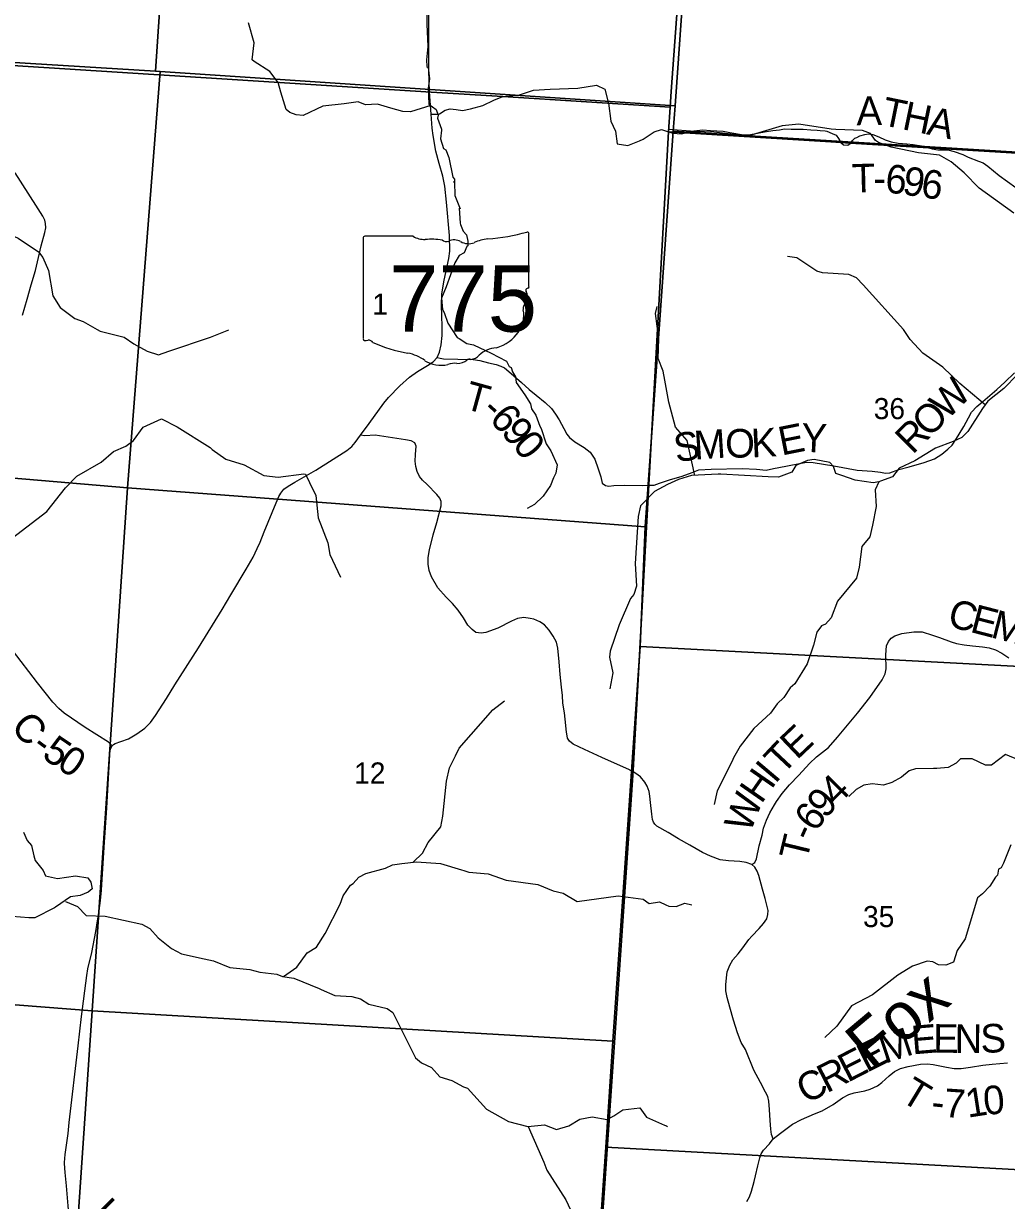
# Model space of a CAD drawing. Extents: x 1878108 to 2183446, y 146837 to 508383.
# Drawn here: x 2005354 to 2015662, y 266876 to 279220 of the extents above; entities that cross this region are included whole.
import ezdxf

# ---------------------------------------------------------------- set-up
doc = ezdxf.new("R2010")
doc.units = 0
for name, color, linetype in [('GM_X_County_Road', 7, 'Continuous'), ('GM_X_County_Road_Text', 7, 'Continuous'), ('GM_X_Minor_River', 7, 'Continuous'), ('GM_X_Minor_River_Text', 7, 'Continuous'), ('GM_X_Section', 7, 'Continuous'), ('GM_X_Section_Text', 7, 'Continuous'), ('GM_X_State_Location', 7, 'Continuous'), ('GM_X_State_Route', 7, 'Continuous'), ('GM_X_State_Shield', 7, 'Continuous'), ('GM_X_Township', 7, 'Continuous'), ('GM_X_Township_Road', 7, 'Continuous'), ('GM_X_Township_Road_Text', 7, 'Continuous'), ('GM_X_Township_ROW', 7, 'Continuous')]:
    doc.layers.add(name, color=color, linetype=linetype)

msp = doc.modelspace()

# ---------------------------------------------------------------- linework, layer by layer
at = {"layer": 'GM_X_County_Road'}
for points in [[(2005343, 276163), (2005392, 276331), (2005435, 276479), (2005480, 276629), (2005501, 276720), (2005539, 276889), (2005576, 277027), (2005587, 277078), (2005584, 277123), (2005576, 277158), (2005555, 277200), (2005483, 277315), (2005265, 277654)], [(2011712, 271389), (2011708, 271391), (2011420, 271522), (2011236, 271605), (2011120, 271661), (2011080, 271694), (2011060, 271726), (2011056, 271748), (2011048, 271788), (2011034, 271923), (2011028, 271992), (2011011, 272090), (2011006, 272172), (2010996, 272260), (2010982, 272391), (2010970, 272526), (2010959, 272668), (2010942, 272730), (2010907, 272795), (2010867, 272859), (2010818, 272912), (2010768, 272945), (2010705, 272973), (2010667, 272981), (2010602, 272989), (2010535, 272981), (2010472, 272953), (2010328, 272877), (2010203, 272834), (2010152, 272827), (2010096, 272834), (2010059, 272863), (2010012, 272910), (2009968, 272988), (2009913, 273066), (2009854, 273136), (2009786, 273204), (2009698, 273302), (2009634, 273417), (2009607, 273485), (2009596, 273551), (2009596, 273619), (2009612, 273699), (2009650, 273857), (2009687, 273986), (2009734, 274163), (2009733, 274206), (2009719, 274241), (2009689, 274279), (2009586, 274384), (2009538, 274432), (2009506, 274469), (2009481, 274521), (2009469, 274573), (2009460, 274631), (2009465, 274701), (2009473, 274786), (2009457, 274821), (2009421, 274842), (2009361, 274854), (2009042, 274902), (2008933, 274897), (2008888, 274902)], [(2006283, 271643), (2006246, 271681), (2006001, 271835), (2005779, 271986), (2005725, 272035), (2005662, 272103), (2005499, 272305), (2005238, 272646)], [(2012940, 266864), (2012968, 266913), (2012987, 266973), (2013016, 267073), (2013030, 267133), (2013056, 267240), (2013075, 267321), (2013091, 267364), (2013115, 267404), (2013177, 267469), (2013216, 267522), (2013199, 267569), (2013191, 267623), (2013186, 267713), (2013177, 267830), (2013170, 267917), (2013159, 267966), (2013137, 268012), (2013082, 268114), (2013012, 268241), (2012925, 268459), (2012881, 268532), (2012841, 268633), (2012800, 268767), (2012760, 268904), (2012732, 269003), (2012720, 269074), (2012720, 269137), (2012725, 269209), (2012735, 269272), (2012760, 269343), (2012792, 269399), (2012849, 269463), (2012897, 269525), (2012962, 269614), (2012992, 269649), (2013070, 269729), (2013115, 269780), (2013148, 269828), (2013161, 269876), (2013163, 269917), (2013151, 269972), (2013131, 270042), (2013104, 270140), (2013066, 270285), (2013047, 270331), (2013024, 270371), (2012991, 270399), (2012932, 270420), (2012867, 270431), (2012746, 270437), (2012661, 270450), (2012558, 270486), (2012475, 270525), (2012342, 270602), (2012222, 270669), (2012115, 270734), (2011996, 270802), (2011975, 270823), (2011962, 270845), (2011952, 270873), (2011943, 270927), (2011931, 271049), (2011923, 271115), (2011914, 271164), (2011895, 271220), (2011870, 271262), (2011824, 271318), (2011775, 271353), (2011746, 271370), (2011712, 271389)]]:
    msp.add_lwpolyline(points, dxfattribs=at)
at = {"layer": 'GM_X_Minor_River'}
for points in [[(2009588, 279482), (2009584, 279214), (2009593, 278981), (2009581, 278839), (2009583, 278771), (2009598, 278761), (2009613, 278639), (2009598, 278544)], [(2009624, 278361), (2009411, 278295), (2009331, 278297), (2009207, 278333), (2009068, 278373), (2008942, 278369), (2008862, 278399), (2008716, 278377), (2008494, 278355), (2008288, 278256), (2008212, 278262), (2008146, 278286), (2008110, 278320), (2008052, 278501), (2008024, 278601), (2007938, 278718), (2007772, 278822), (2007752, 278838), (2007772, 279017), (2007714, 279227)], [(2009598, 278544), (2009605, 278376), (2009682, 278317), (2009702, 278261), (2009695, 278227), (2009736, 278113), (2009739, 278101), (2009728, 278012), (2009759, 277911), (2009783, 277897), (2009816, 277815), (2009857, 277609), (2009874, 277589), (2009874, 277557), (2009862, 277559), (2009874, 277555), (2009876, 277415), (2009934, 277277), (2009922, 277285), (2009934, 277128), (2009936, 277112), (2009963, 277043), (2009999, 277005), (2010014, 276937), (2010015, 276887), (2010003, 276883), (2009976, 276816), (2009924, 276786), (2009879, 276711), (2009788, 276460), (2009738, 276341), (2009747, 276221), (2009766, 276189), (2009803, 276079), (2009901, 275928), (2009922, 275918), (2010002, 275865), (2010073, 275849), (2010258, 275763), (2010420, 275680), (2010447, 275624), (2010469, 275612), (2010481, 275568), (2010514, 275514), (2010519, 275456), (2010613, 275327), (2010670, 275233), (2010681, 275179), (2010726, 275113), (2010770, 274996), (2010782, 274972), (2010836, 274812), (2010885, 274738), (2010951, 274592), (2010938, 274504), (2010911, 274454), (2010882, 274375), (2010803, 274264), (2010712, 274175), (2010635, 274135)], [(2015739, 277230), (2015375, 277493), (2015219, 277653), (2015083, 277769), (2014959, 277841), (2014741, 277863), (2014454, 277923), (2014320, 277973), (2014288, 277993), (2014236, 278068), (2014154, 278100), (2013874, 278109), (2013824, 278111), (2013484, 278165), (2013310, 278147), (2012959, 278042), (2012863, 278048), (2012595, 278082), (2012397, 278088), (2012115, 278110)], [(2003966, 276925), (2004320, 277182), (2004515, 277158), (2004717, 277146), (2004913, 277108), (2005177, 277024), (2005297, 276970), (2005511, 276826), (2005557, 276766), (2005615, 276631), (2005661, 276364), (2005737, 276242), (2005891, 276126), (2005981, 276096), (2006125, 276012), (2006157, 275994), (2006408, 275930), (2006512, 275861), (2006650, 275783), (2006768, 275745), (2006878, 275783), (2007314, 275930), (2007508, 276007)], [(2015439, 275222), (2015172, 275445), (2014996, 275617), (2014784, 275763), (2014654, 275906), (2014584, 276010), (2014160, 276478), (2014088, 276552), (2014010, 276588), (2013733, 276604), (2013673, 276622), (2013465, 276762), (2013367, 276778)], [(2012396, 274480), (2012314, 274846), (2012190, 274988), (2012120, 275249), (2012078, 275478), (2012062, 275574), (2012010, 275706), (2012016, 275913), (2011982, 276178), (2012000, 276252)], [(2015777, 275538), (2015636, 275391), (2015466, 275258), (2015410, 275184), (2015256, 274941), (2015194, 274879), (2015104, 274836), (2014918, 274766), (2014701, 274635), (2014537, 274555), (2014469, 274466), (2014343, 274420), (2014323, 274412), (2014265, 274404), (2014077, 274430), (2013935, 274478), (2013873, 274502), (2013849, 274574), (2013811, 274616), (2013647, 274646), (2013577, 274638), (2013454, 274586), (2013412, 274515), (2013272, 274463), (2013164, 274467), (2012668, 274493), (2012638, 274493), (2012360, 274478), (2012223, 274438), (2012107, 274384), (2011973, 274311), (2011825, 274160), (2011799, 274050), (2011769, 273558), (2011781, 273319), (2011755, 273233), (2011719, 273191)], [(2005180, 273780), (2005598, 274102), (2005793, 274351), (2005913, 274474), (2006167, 274620), (2006297, 274733), (2006427, 274787), (2006507, 274848), (2006607, 274988), (2006800, 275073), (2006966, 274991), (2007310, 274774), (2007332, 274754), (2007476, 274652), (2007668, 274592), (2007874, 274480), (2008024, 274462), (2008292, 274496), (2008312, 274492), (2008354, 274406), (2008420, 274271), (2008444, 274037), (2008544, 273772), (2008566, 273651), (2008678, 273413)], [(2014323, 274412), (2014287, 274330), (2014295, 274153), (2014257, 273960), (2014229, 273838), (2014145, 273735), (2014117, 273518), (2014090, 273404), (2013892, 273162)], [(2011719, 273191), (2011599, 272915), (2011507, 272637), (2011501, 272575), (2011536, 272410), (2011503, 272242)], [(2013892, 273162), (2013825, 272988), (2013763, 272922), (2013724, 272903), (2013674, 272836), (2013638, 272701), (2013574, 272505), (2013444, 272296), (2013393, 272254), (2013328, 272150), (2013258, 272086), (2013187, 271986), (2013013, 271825), (2012870, 271639), (2012800, 271517), (2012787, 271483), (2012628, 271172), (2012598, 271028)], [(2009439, 270423), (2009539, 270519), (2009598, 270629), (2009730, 270793), (2009750, 270905), (2009789, 271274), (2009823, 271414), (2009885, 271540), (2009921, 271621), (2010277, 272021), (2010399, 272117)], [(2015797, 271493), (2015653, 271554), (2015506, 271442), (2015442, 271440), (2015304, 271507), (2015180, 271509), (2015135, 271464), (2015050, 271417), (2014932, 271407), (2014898, 271406), (2014708, 271402), (2014642, 271382), (2014560, 271316), (2014462, 271259), (2014372, 271230), (2014254, 271244), (2014168, 271230), (2014085, 271185), (2014011, 271113)], [(2005353, 270737), (2005393, 270651), (2005437, 270599), (2005461, 270490), (2005477, 270442), (2005559, 270338), (2005585, 270280), (2005710, 270254), (2005898, 270281), (2006030, 270259), (2006060, 270215), (2006074, 270143), (2006032, 270110), (2005948, 270074), (2005848, 270062), (2005691, 269953), (2005679, 269945), (2005471, 269840), (2005409, 269840), (2005236, 269854)], [(2015710, 270606), (2015632, 270415), (2015606, 270365), (2015580, 270349), (2015567, 270289), (2015549, 270265), (2015487, 270172), (2015411, 270093)], [(2008082, 269223), (2008221, 269324), (2008329, 269472), (2008427, 269531), (2008519, 269677), (2008676, 269983), (2008705, 270070), (2008782, 270184), (2008812, 270201), (2008870, 270265), (2008945, 270305), (2009149, 270361), (2009223, 270396), (2009320, 270409), (2009476, 270428), (2009727, 270410), (2009946, 270345), (2009970, 270336), (2010023, 270319), (2010228, 270302), (2010414, 270234), (2010746, 270191), (2010910, 270124), (2011015, 270100), (2011160, 270012), (2011591, 270070), (2011853, 270036), (2011916, 269991), (2012022, 270008), (2012091, 269976), (2012122, 269961), (2012198, 269960), (2012289, 269994), (2012364, 269977)], [(2005795, 270013), (2005919, 269958), (2006012, 269865), (2006211, 269859), (2006594, 269773), (2006680, 269728), (2006767, 269629), (2006906, 269520), (2007010, 269462), (2007248, 269409), (2007347, 269390), (2007518, 269320), (2007729, 269297), (2007832, 269270), (2008011, 269250), (2008070, 269224), (2008190, 269208), (2008454, 269100), (2008477, 269087), (2008619, 269026), (2008798, 269016), (2008887, 268989), (2008974, 268933), (2009168, 268888), (2009228, 268848), (2009465, 268371), (2009528, 268319), (2009634, 268270), (2009719, 268171), (2009847, 268135), (2009967, 268069), (2010009, 268053), (2010208, 267834), (2010439, 267703), (2010643, 267650), (2010819, 267669), (2010944, 267620), (2011074, 267660), (2011188, 267729), (2011319, 267751), (2011474, 267724), (2011545, 267764), (2011638, 267825), (2011817, 267847), (2011889, 267749), (2012075, 267665), (2012098, 267658), (2012106, 267651)], [(2015411, 270093), (2015360, 270049), (2015229, 269621), (2015145, 269497), (2015106, 269374), (2015026, 269344), (2014948, 269347), (2014891, 269377), (2014831, 269385), (2014677, 269334), (2014522, 269239), (2014256, 269031), (2014037, 268916), (2013882, 268702), (2013756, 268585)], [(2010647, 267651), (2010811, 267276), (2010841, 267193), (2011043, 266883), (2011166, 266613), (2011310, 266330), (2011509, 266121), (2011734, 265975)]]:
    msp.add_lwpolyline(points, dxfattribs=at)
at = {"layer": 'GM_X_Section'}
for points in [[(2007100, 284118), (2006737, 278720), (2001378, 279051), (2001228, 279061), (2001582, 284435)], [(2012568, 283711), (2012552, 283525), (2012187, 278357), (2006787, 278718), (2006737, 278720), (2007100, 284118)], [(2012552, 283525), (2017914, 283194), (2017552, 277762), (2012166, 278093), (2012187, 278357)], [(2006737, 278720), (2006787, 278718), (2006446, 274352), (2001069, 274810), (2001378, 279051)], [(2012187, 278357), (2012166, 278093), (2011872, 273943), (2006446, 274352), (2006787, 278718)], [(2012166, 278093), (2017552, 277762), (2017196, 272402), (2011822, 272685), (2011872, 273943)], [(2001069, 274810), (2006446, 274352), (2006075, 268863), (2000692, 269284)], [(2006446, 274352), (2011872, 273943), (2011822, 272685), (2011535, 268545), (2006075, 268863)], [(2011822, 272685), (2017196, 272402), (2016829, 267140), (2011461, 267433), (2011535, 268545)], [(2000692, 269284), (2006075, 268863), (2005704, 263417), (2000305, 263802)], [(2006075, 268863), (2011535, 268545), (2011461, 267433), (2011154, 263019), (2005704, 263417)], [(2011461, 267433), (2016829, 267140), (2016679, 264915), (2016530, 262696), (2016468, 261780), (2011090, 262076), (2011154, 263019)]]:
    msp.add_lwpolyline(points, close=True, dxfattribs=at)
at = {"layer": 'GM_X_State_Route'}
for points in [[(2005783, 267272), (2005790, 267357), (2005821, 267579), (2005833, 267692), (2005927, 268497), (2005963, 268804), (2006019, 269235), (2006030, 269306), (2006071, 269477), (2006112, 269696), (2006148, 269918), (2006160, 270023), (2006171, 270131), (2006200, 270581), (2006226, 270994), (2006259, 271549), (2006263, 271597), (2006268, 271620), (2006283, 271643), (2006298, 271657), (2006315, 271669), (2006376, 271690), (2006454, 271719), (2006544, 271769), (2006625, 271831), (2006684, 271888), (2006739, 271963), (2006853, 272139), (2006941, 272283), (2007189, 272673), (2007437, 273073), (2007529, 273227), (2007689, 273498), (2007762, 273622), (2007806, 273714), (2007835, 273782), (2007878, 273888), (2008003, 274192), (2008031, 274260), (2008051, 274296), (2008084, 274335), (2008131, 274369), (2008198, 274411), (2008274, 274453), (2008418, 274537), (2008745, 274742), (2008796, 274784), (2008832, 274826), (2008888, 274902), (2008979, 275025), (2009132, 275239), (2009180, 275298), (2009302, 275421), (2009401, 275511), (2009486, 275570), (2009591, 275634), (2009649, 275673), (2009691, 275719), (2009718, 275774), (2009735, 275850), (2009743, 275948), (2009743, 276043), (2009738, 276267), (2009742, 276384), (2009767, 276527), (2009813, 276756), (2009825, 276834), (2009823, 276996), (2009791, 277346), (2009773, 277515), (2009750, 277621), (2009713, 277752), (2009678, 277882), (2009650, 278046), (2009639, 278124), (2009630, 278271), (2009613, 278503), (2009605, 278729), (2009606, 279138), (2009604, 279310)], [(2005830, 266744), (2005821, 266820), (2005806, 267029), (2005790, 267170), (2005782, 267263), (2005783, 267272)]]:
    msp.add_lwpolyline(points, dxfattribs=at)
at = {"layer": 'GM_X_State_Shield'}
for p, q in [((2008915, 276971), (2008915, 275915)), ((2009442, 276989), (2008932, 276989)), ((2010655, 276463), (2010655, 277016)), ((2010655, 276463), (2010655, 276463))]:
    msp.add_line(p, q, dxfattribs=at)
for centre, major_axis, start_param, end_param in [((2010036, 278430), (1845, 0), 4.814394, 5.042369), ((2010636, 277018), (19.4, 0), 6.141152, 7.989035), ((2008935, 276973), (20.2, 0), 1.712693, 3.28349), ((2009563, 277112), (196, 0), 4.042523, 4.731795), ((2009628, 276396), (702, 0), 1.404758, 1.657858), ((2009788, 276979), (56.4, 0), 3.836095, 5.185415), ((2009870, 276857), (117, 0), 0.950623, 2.079405), ((2010022, 277024), (141, 0), 4.081561, 5.145723), ((2010271, 276667), (371, 0), 1.699011, 2.107814), ((2010651, 276422), (30, 0), 1.883978, 3.671073), ((2010460, 276352), (180, 0), 5.934695, 6.695948), ((2010635, 276461), (20.7, 0), 5.05454, 6.418171), ((2010725, 276232), (131, 0), 2.387724, 3.262537), ((2010139, 276161), (462, 0), 5.101752, 6.440018), ((2008935, 275912), (20.3, 0), 3.00124, 4.508301), ((2008938, 276020), (155, 0), 4.665946, 4.897461), ((2008970, 275854), (56, 0), 0.519207, 1.627899), ((2009677, 276803), (1333, 0), 4.195997, 4.488961), ((2010334, 275618), (253, 0), 1.647645, 2.488434), ((2009280, 275440), (417, 0), 0.823519, 1.323587), ((2009731, 275848), (265, 0), 4.026481, 4.996735), ((2009903, 275769), (141, 0), 4.691044, 5.507374), ((2010030, 275667), (39.7, 0), 1.147584, 2.315152), ((2010013, 275812), (149, 0), 4.937069, 5.64225), ((2009883, 275483), (217, 0), 1.495662, 1.94098)]:
    msp.add_ellipse(centre, major_axis=major_axis, ratio=0.8, start_param=start_param, end_param=end_param, dxfattribs=at)
at = {"layer": 'GM_X_Township'}
for points in [[(2005605, 311070), (2007099, 310961), (2007464, 310941), (2009126, 310852), (2014499, 310497), (2014033, 305062), (2013952, 303891), (2013758, 301109), (2013695, 300200), (2013680, 299994), (2013409, 296082), (2013072, 291229), (2012800, 287595), (2012779, 287296), (2012659, 285561), (2012605, 284781), (2012547, 283991), (2012147, 278506), (2012135, 278344), (2010382, 278455), (2009628, 278502), (2004300, 278840)], [(2042678, 276439), (2039444, 276594), (2037910, 276642), (2036268, 276694), (2033964, 276788), (2033255, 276817), (2032376, 276868), (2029315, 277047), (2026856, 277186), (2024705, 277317), (2020392, 277579), (2018737, 277680), (2018381, 277702), (2014963, 277910), (2014025, 277967), (2013822, 277979), (2012117, 278083), (2012135, 278344), (2012147, 278506), (2012547, 283991), (2012605, 284781), (2012659, 285561), (2012779, 287296)], [(2004300, 278840), (2009628, 278502), (2010382, 278455), (2012135, 278344), (2012117, 278083), (2011913, 274387), (2011747, 271387), (2011269, 264406), (2011141, 262669), (2010609, 254968), (2010345, 251810), (2010321, 250716), (2010093, 247533), (2010103, 247448), (2010061, 246956), (2010065, 246858), (2010027, 246281), (2005876, 246607), (2004152, 246687)], [(2011269, 264406), (2011747, 271387), (2011913, 274387), (2012117, 278083), (2013822, 277979), (2014025, 277967), (2014963, 277910), (2018381, 277702), (2018737, 277680), (2020392, 277579), (2024705, 277317), (2026856, 277186), (2029315, 277047), (2032376, 276868), (2033255, 276817), (2033964, 276788), (2036268, 276694), (2037910, 276642), (2039444, 276594), (2039409, 276171), (2039153, 273059), (2039007, 271286), (2038674, 265862)]]:
    msp.add_lwpolyline(points, dxfattribs=at)
at = {"layer": 'GM_X_Township_Road'}
for points in [[(2014025, 277963), (2014028, 277966), (2014048, 277995), (2014073, 278019), (2014093, 278026), (2014124, 278042), (2014178, 278057), (2014215, 278063), (2014261, 278057), (2014323, 278031), (2014391, 278000), (2014452, 277980), (2014526, 277966), (2014617, 277959), (2014683, 277953), (2014793, 277933), (2014850, 277916), (2014858, 277914)], [(2014858, 277914), (2014885, 277906), (2014941, 277897), (2015049, 277895), (2015115, 277878), (2015204, 277847), (2015260, 277819), (2015370, 277778), (2015417, 277758), (2015467, 277723), (2015585, 277626), (2015759, 277500)], [(2009691, 275719), (2009722, 275711), (2009757, 275705), (2009909, 275699), (2010070, 275695), (2010138, 275686), (2010231, 275663), (2010310, 275643), (2010359, 275625), (2010397, 275610), (2010444, 275572), (2010578, 275454), (2010656, 275382), (2010729, 275324), (2010825, 275247), (2010890, 275184), (2010934, 275122), (2010971, 275064), (2011022, 274971), (2011052, 274914), (2011079, 274878), (2011137, 274834), (2011234, 274772), (2011297, 274726), (2011347, 274651), (2011382, 274551), (2011409, 274466), (2011423, 274400), (2011457, 274374), (2011493, 274368), (2011546, 274376), (2011653, 274379), (2011846, 274374), (2011900, 274377)], [(2011900, 274377), (2011912, 274378), (2011968, 274380), (2012024, 274399), (2012127, 274435), (2012260, 274472), (2012365, 274511), (2012435, 274540), (2012565, 274545), (2012891, 274554), (2013040, 274546), (2013143, 274537), (2013219, 274554), (2013347, 274578), (2013509, 274610), (2013570, 274621), (2013637, 274616), (2013853, 274581), (2014098, 274537), (2014253, 274525), (2014342, 274513), (2014393, 274505), (2014439, 274508), (2014533, 274542), (2014641, 274572), (2014801, 274616), (2014909, 274656), (2014986, 274705), (2015048, 274755), (2015092, 274797), (2015138, 274869), (2015165, 274912), (2015214, 274992), (2015263, 275084), (2015295, 275143), (2015352, 275204), (2015413, 275257), (2015563, 275381), (2015646, 275460), (2015747, 275556)], [(2012991, 270399), (2013022, 270419), (2013042, 270460), (2013070, 270597), (2013101, 270707), (2013116, 270779), (2013146, 270865), (2013181, 270943), (2013229, 271025), (2013252, 271060), (2013311, 271143), (2013386, 271235), (2013484, 271336), (2013597, 271460), (2013670, 271528), (2013796, 271627), (2013892, 271734), (2014032, 271903), (2014101, 271986), (2014231, 272152), (2014359, 272338), (2014392, 272399), (2014402, 272452), (2014398, 272597), (2014403, 272692), (2014424, 272740), (2014455, 272774), (2014491, 272798), (2014564, 272821), (2014691, 272839), (2014777, 272839), (2014886, 272806), (2014960, 272780), (2015082, 272736), (2015139, 272718), (2015219, 272702), (2015308, 272692), (2015411, 272681), (2015482, 272673), (2015546, 272650), (2015614, 272617), (2015686, 272568)], [(2013216, 267522), (2013294, 267581), (2013417, 267676), (2013512, 267724), (2013649, 267783), (2013731, 267817), (2013846, 267883), (2013942, 267951), (2014009, 267988), (2014066, 268005), (2014177, 268025), (2014234, 268042), (2014310, 268079), (2014356, 268113), (2014434, 268184), (2014489, 268227), (2014550, 268258), (2014632, 268279), (2014762, 268304), (2014836, 268310), (2014893, 268302), (2015032, 268272), (2015113, 268258), (2015188, 268258), (2015284, 268274), (2015413, 268295), (2015514, 268304), (2015674, 268319)]]:
    msp.add_lwpolyline(points, dxfattribs=at)
at = {"layer": 'GM_X_Township_ROW'}
for points in [[(2010586, 278483), (2010702, 278521), (2010876, 278531), (2011168, 278541), (2011362, 278573), (2011449, 278533), (2011487, 278396), (2011488, 278385), (2011514, 278197), (2011564, 278090), (2011579, 277958), (2011691, 277940), (2011813, 277991)], [(2009630, 278271), (2009694, 278269), (2009718, 278273), (2009775, 278312), (2009827, 278326), (2009890, 278317), (2009958, 278309), (2010043, 278324), (2010171, 278359), (2010288, 278415), (2010382, 278455), (2010554, 278472), (2010586, 278483)], [(2011813, 277991), (2011853, 278007), (2011968, 278086), (2012045, 278110), (2012117, 278086), (2012132, 278082), (2012162, 278072), (2012256, 278065), (2012283, 278072), (2012351, 278092), (2012478, 278107), (2012558, 278097), (2012693, 278092), (2012762, 278077), (2012904, 278052), (2012979, 278055), (2013126, 278085), (2013213, 278097), (2013281, 278105), (2013333, 278115), (2013403, 278112), (2013470, 278112), (2013531, 278111), (2013611, 278107), (2013676, 278101), (2013710, 278100), (2013761, 278094)], [(2013761, 278094), (2013779, 278092), (2013835, 278067), (2013877, 278051), (2013900, 278015), (2013926, 277973), (2013952, 277949), (2013999, 277943), (2014024, 277961), (2014025, 277963)]]:
    msp.add_lwpolyline(points, dxfattribs=at)

# ---------------------------------------------------------------- texts
at = {"layer": 'GM_X_County_Road_Text'}
for s, rotation, p in [('C', 311.5634, (2005209, 271837)), ('5', 326.0351, (2005534, 271525)), ('-', 323.7813, (2005424, 271605)), ('0', 326.3758, (2005689, 271421)), ('H', 315.228, (2006050, 266716))]:
    msp.add_text(s, height=300, rotation=rotation, dxfattribs=at).set_placement(p)
at = {"layer": 'GM_X_Minor_River_Text'}
msp.add_text('Fox', height=500, rotation=39.9983, dxfattribs=at).set_placement((2014248, 268230))
at = {"layer": 'GM_X_Section_Text'}
for s, p in [('1', (2009012, 276167)), ('36', (2014270, 275071)), ('12', (2008821, 271249)), ('35', (2014158, 269743))]:
    msp.add_text(s, height=221, rotation=0, dxfattribs=at).set_placement(p)
at = {"layer": 'GM_X_State_Location'}
msp.add_text('775', height=1, rotation=0, dxfattribs=at).set_placement((2009413, 276300))
for s in ['s', 'r']:
    msp.add_text(s, height=1, dxfattribs=at).set_placement((2009766, 276373))
at = {"layer": 'GM_X_State_Shield'}
msp.add_text('775', height=696.1, dxfattribs=at).set_placement((2009187, 275989))
at = {"layer": 'GM_X_Township_Road_Text'}
for s, rotation, p in [('A', 0.6484, (2014091, 278154)), ('T', 348.4909, (2014339, 278159)), ('H', 348.3243, (2014558, 278114)), ('A', 348.1385, (2014816, 278060)), ('T', 1.4573, (2014044, 277446)), ('6', 354.3943, (2014382, 277449)), ('9', 350.3871, (2014560, 277432)), ('6', 352.7362, (2014756, 277399)), ('-', 358.8876, (2014265, 277451)), ('T', 344.5989, (2009959, 275185)), ('W', 44.6655, (2015038, 275054)), ('-', 317.7885, (2010143, 275143)), ('6', 312.4694, (2010229, 275065)), ('O', 45.2151, (2014853, 274867)), ('9', 310.5355, (2010352, 274931)), ('R', 45.2111, (2014679, 274692)), ('0', 310.1794, (2010472, 274791)), ('S', 9.5592, (2012201, 274615)), ('M', 3.5688, (2012393, 274647)), ('O', 0.2313, (2012713, 274667)), ('K', 2.7812, (2012991, 274669)), ('E', 11.374, (2013304, 274688)), ('Y', 357.4693, (2013505, 274730)), ('C', 345.4961, (2015032, 272902)), ('E', 345.4991, (2015270, 272841)), ('M', 345.4974, (2015487, 272784)), ('E', 43.521, (2013465, 271490)), ('T', 46.864, (2013315, 271330)), ('I', 49.8216, (2013238, 271238)), ('H', 55.2707, (2013092, 271027)), ('4', 45.379, (2013885, 271004)), ('W', 68.4344, (2012973, 270720)), ('9', 47.3668, (2013762, 270870)), ('6', 53.7457, (2013658, 270728)), ('T', 76.3676, (2013568, 270426)), ('-', 65.8758, (2013616, 270630)), ('M', 18.2748, (2014386, 268308)), ('E', 4.7861, (2014677, 268407)), ('E', 359.7364, (2014893, 268425)), ('N', 359.674, (2015118, 268424)), ('S', 1.893, (2015394, 268423)), ('E', 26.8315, (2014196, 268212)), ('E', 27.2045, (2013997, 268109)), ('R', 27.2037, (2013778, 267997)), ('C', 27.2039, (2013559, 267884)), ('T', 328.7206, (2014538, 267928)), ('7', 356.1648, (2015000, 267752)), ('1', 8.7737, (2015256, 267743)), ('0', 5.7888, (2015434, 267770)), ('-', 353.9493, (2014865, 267766))]:
    msp.add_text(s, height=300, rotation=rotation, dxfattribs=at).set_placement(p)

doc.saveas('drawing.dxf')
